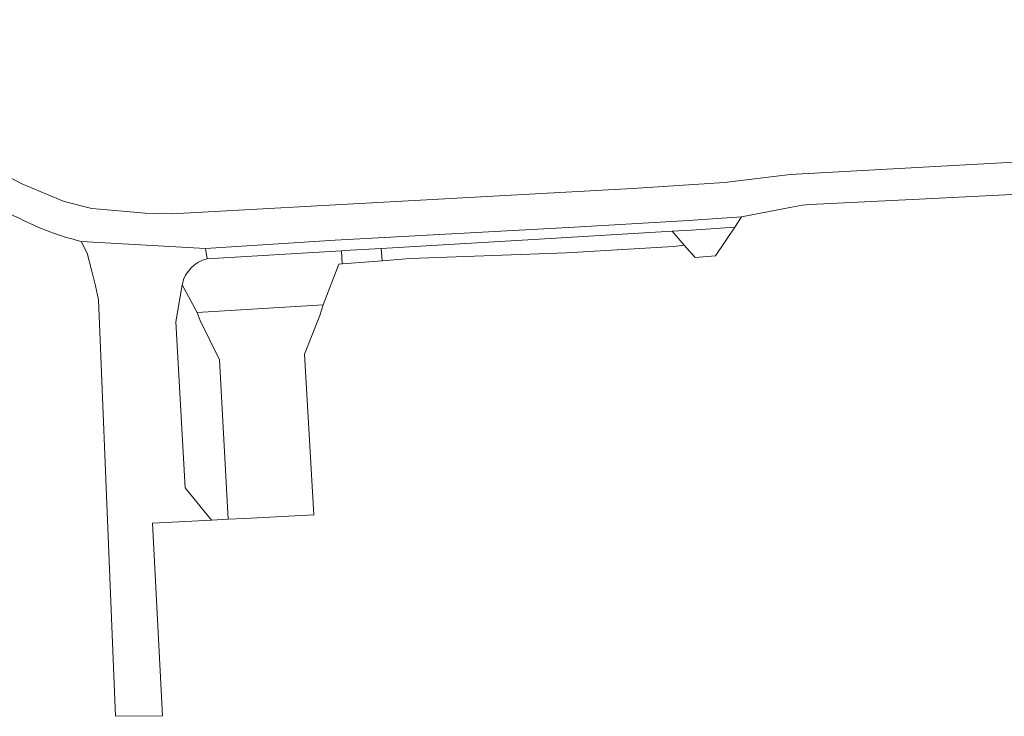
# Model space of a CAD drawing. Header units: metres. Extents: x 166325 to 190320, y 381923 to 404576.
# Tile 845 of 1056: x 175048 to 175166, y 399868 to 399952. Entities that reach past the tile are written whole.
import ezdxf

# ---------------------------------------------------------------- set-up
doc = ezdxf.new("R2010")
doc.units = ezdxf.units.M
for name, color, linetype, lineweight in [('B-WE-VH-VERHARDING_ASFALT-GV', 8, 'Continuous', 18), ('B-WE-VH-VERHARDING_BETON-GV', 8, 'Continuous', 18), ('B-WE-VH-VERHARDING_BETONSTRAATSTEEN-GV', 8, 'Continuous', 18)]:
    doc.layers.add(name, color=color, linetype=linetype, lineweight=lineweight)

msp = doc.modelspace()

# ---------------------------------------------------------------- linework, layer by layer
at = {"layer": 'B-WE-VH-VERHARDING_ASFALT-GV', "flags": 128}
for points in [[(175005.176, 399952.082), (175005.362, 399951.404), (175005.698, 399950.481), (175006.108, 399949.589), (175006.589, 399948.734), (175007.138, 399947.92), (175007.752, 399947.154), (175008.426, 399946.44), (175009.156, 399945.783), (175009.936, 399945.188), (175010.763, 399944.659), (175011.448, 399944.331), (175017.608, 399941.554), (175018.962, 399940.944), (175022.568, 399939.318), (175038.971, 399931.924), (175043.342, 399929.954), (175047.522, 399928.07)], [(175005.176, 399952.082), (175005.362, 399951.404), (175005.698, 399950.481), (175006.108, 399949.589), (175006.589, 399948.734), (175007.138, 399947.92), (175007.752, 399947.154), (175008.426, 399946.44), (175009.156, 399945.783), (175009.936, 399945.188), (175010.763, 399944.659), (175011.448, 399944.331), (175017.608, 399941.554), (175018.962, 399940.944), (175022.568, 399939.318), (175038.971, 399931.924), (175043.342, 399929.954), (175047.522, 399928.07)], [(175222.871, 399937.95), (175140.422, 399933.39), (175132.502, 399932.44), (175121.44, 399931.69), (175065.872, 399928.67), (175062.671, 399928.73), (175059.903, 399928.97), (175056.211, 399929.29), (175052.876, 399930.152), (175050.749, 399931.045), (175047.712, 399932.32), (175044.971, 399933.77)], [(175222.871, 399937.95), (175140.422, 399933.39), (175132.502, 399932.44), (175121.44, 399931.69), (175065.872, 399928.67), (175062.671, 399928.73), (175059.903, 399928.97), (175056.211, 399929.29), (175052.876, 399930.152), (175050.749, 399931.045), (175047.712, 399932.32), (175044.971, 399933.77)], [(175054.93, 399925.331), (175069.934, 399924.462), (175085.587, 399925.491), (175114.448, 399927.059), (175128.164, 399927.831), (175134.578, 399928.291), (175141.043, 399929.553), (175141.936, 399929.705), (175142.841, 399929.759), (175156.786, 399930.463), (175170.388, 399931.149)], [(175054.93, 399925.331), (175069.934, 399924.462), (175085.587, 399925.491), (175114.448, 399927.059), (175128.164, 399927.831), (175134.578, 399928.291), (175141.043, 399929.553), (175141.936, 399929.705), (175142.841, 399929.759), (175156.786, 399930.463), (175170.388, 399931.149)]]:
    msp.add_lwpolyline(points, dxfattribs=at)
at = {"layer": 'B-WE-VH-VERHARDING_ASFALT-GV'}
msp.add_lwpolyline([(175047.522, 399928.07, 0.0574083), (175054.93, 399925.331)], format="xyb", dxfattribs=at)
msp.add_lwpolyline([(175047.522, 399928.07, 0.0574083), (175054.93, 399925.331)], format="xyb", dxfattribs=at)
at = {"layer": 'B-WE-VH-VERHARDING_BETON-GV', "flags": 128}
msp.add_lwpolyline([(175083.701, 399916.392), (175084.113, 399917.674), (175068.918, 399916.766), (175069.304, 399915.768), (175071.624, 399911.037), (175072.676, 399891.79), (175074.651, 399891.894), (175083.007, 399892.331), (175081.883, 399911.702)], close=True, dxfattribs=at)
msp.add_lwpolyline([(175083.701, 399916.392), (175084.113, 399917.674), (175068.918, 399916.766), (175069.304, 399915.768), (175071.624, 399911.037), (175072.676, 399891.79), (175074.651, 399891.894), (175083.007, 399892.331), (175081.883, 399911.702)], close=True, dxfattribs=at)
at = {"layer": 'B-WE-VH-VERHARDING_BETONSTRAATSTEEN-GV', "flags": 128}
for points in [[(175126.192, 399926.561), (175128.54, 399926.7), (175133.772, 399927.033), (175134.578, 399928.291), (175128.164, 399927.831), (175114.448, 399927.059), (175085.587, 399925.491), (175069.934, 399924.462), (175070.117, 399923.231), (175086.338, 399924.195), (175087.381, 399924.257), (175091.101, 399924.478), (175109.483, 399925.569)], [(175126.192, 399926.561), (175128.54, 399926.7), (175133.772, 399927.033), (175134.578, 399928.291), (175128.164, 399927.831), (175114.448, 399927.059), (175085.587, 399925.491), (175069.934, 399924.462), (175070.117, 399923.231), (175086.338, 399924.195), (175087.381, 399924.257), (175091.101, 399924.478), (175109.483, 399925.569)], [(175133.772, 399927.033), (175128.54, 399926.7), (175126.192, 399926.561), (175127.645, 399924.887), (175128.966, 399923.365), (175131.426, 399923.577)], [(175133.772, 399927.033), (175128.54, 399926.7), (175126.192, 399926.561), (175127.645, 399924.887), (175128.966, 399923.365), (175131.426, 399923.577)], [(175091.101, 399924.478), (175091.221, 399922.987), (175094.62, 399923.247), (175113.452, 399923.945), (175126.359, 399924.722), (175127.645, 399924.887), (175126.192, 399926.561), (175109.483, 399925.569)], [(175091.101, 399924.478), (175091.221, 399922.987), (175094.62, 399923.247), (175113.452, 399923.945), (175126.359, 399924.722), (175127.645, 399924.887), (175126.192, 399926.561), (175109.483, 399925.569)], [(175067.119, 399920.068), (175067.141, 399920.182), (175067.293, 399920.723), (175067.521, 399921.237), (175067.82, 399921.713), (175068.183, 399922.142), (175068.603, 399922.515), (175069.072, 399922.825), (175069.58, 399923.066), (175070.117, 399923.231), (175069.934, 399924.462), (175054.93, 399925.331), (175055.671, 399923.89), (175056.174, 399921.902), (175056.66, 399919.98), (175057.041, 399918.26), (175057.231, 399913.39), (175059.066, 399868.016), (175064.756, 399868.093), (175063.541, 399891.312), (175070.641, 399891.684), (175067.468, 399895.596), (175066.351, 399915.638)], [(175067.119, 399920.068), (175067.141, 399920.182), (175067.293, 399920.723), (175067.521, 399921.237), (175067.82, 399921.713), (175068.183, 399922.142), (175068.603, 399922.515), (175069.072, 399922.825), (175069.58, 399923.066), (175070.117, 399923.231), (175069.934, 399924.462), (175054.93, 399925.331), (175055.671, 399923.89), (175056.174, 399921.902), (175056.66, 399919.98), (175057.041, 399918.26), (175057.231, 399913.39), (175059.066, 399868.016), (175064.756, 399868.093), (175063.541, 399891.312), (175070.641, 399891.684), (175067.468, 399895.596), (175066.351, 399915.638)], [(175086.338, 399924.195), (175086.404, 399922.618), (175091.221, 399922.987), (175091.101, 399924.478), (175087.381, 399924.257)], [(175086.338, 399924.195), (175086.404, 399922.618), (175091.221, 399922.987), (175091.101, 399924.478), (175087.381, 399924.257)], [(175067.119, 399920.068), (175068.918, 399916.766), (175084.113, 399917.674), (175086.01, 399922.588), (175086.404, 399922.618), (175086.338, 399924.195), (175070.117, 399923.231), (175069.58, 399923.066), (175069.072, 399922.825), (175068.603, 399922.515), (175068.183, 399922.142), (175067.82, 399921.713), (175067.521, 399921.237), (175067.293, 399920.723), (175067.141, 399920.182)], [(175067.119, 399920.068), (175068.918, 399916.766), (175084.113, 399917.674), (175086.01, 399922.588), (175086.404, 399922.618), (175086.338, 399924.195), (175070.117, 399923.231), (175069.58, 399923.066), (175069.072, 399922.825), (175068.603, 399922.515), (175068.183, 399922.142), (175067.82, 399921.713), (175067.521, 399921.237), (175067.293, 399920.723), (175067.141, 399920.182)], [(175071.624, 399911.037), (175069.304, 399915.768), (175068.918, 399916.766), (175067.119, 399920.068), (175066.351, 399915.638), (175067.468, 399895.596), (175070.641, 399891.684), (175072.676, 399891.79)], [(175071.624, 399911.037), (175069.304, 399915.768), (175068.918, 399916.766), (175067.119, 399920.068), (175066.351, 399915.638), (175067.468, 399895.596), (175070.641, 399891.684), (175072.676, 399891.79)]]:
    msp.add_lwpolyline(points, close=True, dxfattribs=at)

doc.saveas('drawing.dxf')
